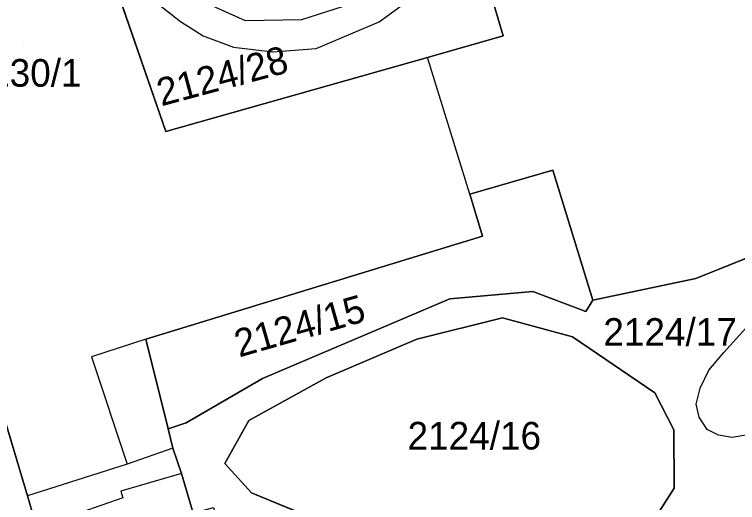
# Model space of a CAD drawing. Extents: x -263423 to -261326, y -1240067 to -1237864.
# Drawn here: x -262650.7 to -262598.3, y -1238800.8 to -1238765.4 of the extents above; entities that cross this region are included whole.
import ezdxf

# ---------------------------------------------------------------- set-up
doc = ezdxf.new("R2010")
doc.units = 0
for name, color, linetype in [('body_kn', 7, 'Continuous'), ('kladpar_druhypozemkov', 7, 'Continuous'), ('kladpar_hranice', 7, 'Continuous'), ('kladpar_parcelnecisla', 7, 'Continuous'), ('kladpar_plochy', 7, 'Continuous'), ('zappar_hrandruhpozemk', 7, 'Continuous')]:
    doc.layers.add(name, color=color, linetype=linetype)

msp = doc.modelspace()

# ---------------------------------------------------------------- linework, layer by layer
at = {"layer": 'body_kn'}
for p, q in [((-262629.9, -1238765.83), (-262629.9, -1238765.83)), ((-262638.67, -1238765.96), (-262638.67, -1238765.96)), ((-262633.96, -1238765.91), (-262633.96, -1238765.91)), ((-262624.28, -1238765.99), (-262624.28, -1238765.99)), ((-262637.03, -1238767), (-262637.03, -1238767)), ((-262615.3, -1238767), (-262615.3, -1238767)), ((-262634.84, -1238767.81), (-262634.84, -1238767.81)), ((-262628.84, -1238767.91), (-262628.84, -1238767.91)), ((-262631.97, -1238768.16), (-262631.97, -1238768.16)), ((-262620.79, -1238768.57), (-262620.79, -1238768.57)), ((-262639.74, -1238773.92), (-262639.74, -1238773.92)), ((-262611.71, -1238776.73), (-262611.71, -1238776.73)), ((-262617.71, -1238778.46), (-262617.71, -1238778.46)), ((-262617.71, -1238778.46), (-262617.71, -1238778.46)), ((-262616.8, -1238781.5), (-262616.8, -1238781.5)), ((-262616.8, -1238781.5), (-262616.8, -1238781.5)), ((-262601.35, -1238784.58), (-262601.35, -1238784.58)), ((-262601.35, -1238784.58), (-262601.35, -1238784.58)), ((-262613.15, -1238785.52), (-262613.15, -1238785.52)), ((-262619.17, -1238786.05), (-262619.17, -1238786.05)), ((-262608.81, -1238786.13), (-262608.81, -1238786.13)), ((-262609.31, -1238786.96), (-262609.31, -1238786.96)), ((-262615.36, -1238787.42), (-262615.36, -1238787.42)), ((-262615.36, -1238787.42), (-262615.36, -1238787.42)), ((-262610.27, -1238788.78), (-262610.27, -1238788.78)), ((-262641.17, -1238788.95), (-262641.17, -1238788.95)), ((-262641.17, -1238788.95), (-262641.17, -1238788.95)), ((-262621.56, -1238788.96), (-262621.56, -1238788.96)), ((-262599.32, -1238789.92), (-262599.32, -1238789.92)), ((-262645.11, -1238790.25), (-262645.11, -1238790.25)), ((-262600.41, -1238791.21), (-262600.41, -1238791.21)), ((-262632.72, -1238791.81), (-262632.72, -1238791.81)), ((-262628.12, -1238791.76), (-262628.12, -1238791.76)), ((-262601.04, -1238792.52), (-262601.04, -1238792.52)), ((-262601.04, -1238792.52), (-262601.04, -1238792.52)), ((-262604.31, -1238792.84), (-262604.31, -1238792.84)), ((-262601.32, -1238793.67), (-262601.32, -1238793.67)), ((-262601.12, -1238794.62), (-262601.12, -1238794.62)), ((-262638.25, -1238795.01), (-262638.25, -1238795.01)), ((-262633.73, -1238794.86), (-262633.73, -1238794.86)), ((-262639.56, -1238795.46), (-262639.56, -1238795.46)), ((-262602.95, -1238795.52), (-262602.95, -1238795.52)), ((-262600.54, -1238795.51), (-262600.54, -1238795.51)), ((-262599.71, -1238795.92), (-262599.71, -1238795.92)), ((-262598.71, -1238796.07), (-262598.71, -1238796.07)), ((-262639.21, -1238796.86), (-262639.21, -1238796.86)), ((-262639.21, -1238796.86), (-262639.21, -1238796.86)), ((-262642.53, -1238798.02), (-262642.53, -1238798.02)), ((-262642.53, -1238798.02), (-262642.53, -1238798.02)), ((-262635.45, -1238797.96), (-262635.45, -1238797.96)), ((-262638.59, -1238798.68), (-262638.59, -1238798.68)), ((-262638.59, -1238798.68), (-262638.59, -1238798.68)), ((-262602.91, -1238799.74), (-262602.91, -1238799.74)), ((-262649.75, -1238800.3), (-262649.75, -1238800.3)), ((-262642.98, -1238799.96), (-262642.98, -1238799.96)), ((-262633.52, -1238800.09), (-262633.52, -1238800.09)), ((-262642.85, -1238800.44), (-262642.85, -1238800.44))]:
    msp.add_line(p, q, dxfattribs=at)
at = {"layer": 'kladpar_druhypozemkov'}
for p, q in [((-262650.06, -1238767.68), (-262650.06, -1238767.68)), ((-262636.12, -1238769.13), (-262636.12, -1238769.13)), ((-262629.74, -1238787.02), (-262629.74, -1238787.02)), ((-262602.67, -1238787.48), (-262602.67, -1238787.48)), ((-262616.79, -1238794.78), (-262616.79, -1238794.78))]:
    msp.add_line(p, q, dxfattribs=at)
at = {"layer": 'kladpar_hranice'}
for points in [[(-262623.01, -1238759.8), (-262623.99, -1238756.65), (-262624.61, -1238754.69), (-262618.51, -1238752.2), (-262617.89, -1238754.16), (-262614.84, -1238763.98), (-262616.07, -1238764.37), (-262615.3, -1238767), (-262620.79, -1238768.57), (-262639.74, -1238773.92), (-262643.85, -1238762.01), (-262644.54, -1238760.34), (-262638.05, -1238758.86), (-262637.42, -1238760.87), (-262636.49, -1238763.88), (-262623.01, -1238759.8)], [(-262620.79, -1238768.57), (-262615.3, -1238767), (-262616.07, -1238764.37), (-262614.84, -1238763.98), (-262617.89, -1238754.16), (-262618.51, -1238752.2), (-262624.61, -1238754.69), (-262623.99, -1238756.65), (-262623.01, -1238759.8), (-262636.49, -1238763.88), (-262637.42, -1238760.87), (-262638.05, -1238758.86), (-262644.54, -1238760.34), (-262643.85, -1238762.01), (-262639.74, -1238773.92), (-262620.79, -1238768.57)], [(-262661.35, -1238757.6), (-262654.45, -1238779.12), (-262656.5, -1238779.77), (-262652.53, -1238792.75), (-262652.03, -1238792.69), (-262649.75, -1238800.3), (-262649.08, -1238802.62), (-262648.39, -1238805.01), (-262643.62, -1238821.23), (-262641.83, -1238820.66), (-262641.2, -1238822.19), (-262654.72, -1238830.89), (-262659.76, -1238834.14), (-262666.23, -1238824.98), (-262663.41, -1238823.98), (-262665.75, -1238819.66), (-262668.46, -1238814.7), (-262663.57, -1238811.74), (-262658.77, -1238808.82), (-262658.22, -1238808.5)], [(-262559.13, -1238764.61), (-262596.42, -1238775.99), (-262594.52, -1238781.81), (-262601.35, -1238784.58), (-262608.81, -1238786.13), (-262611.71, -1238776.73), (-262617.71, -1238778.46), (-262616.8, -1238781.5), (-262641.17, -1238788.95), (-262639.56, -1238795.46), (-262639.21, -1238796.86), (-262638.59, -1238798.68), (-262637.75, -1238801.57), (-262636.28, -1238801.14), (-262631.58, -1238817.37), (-262641.83, -1238820.66), (-262643.62, -1238821.23), (-262648.39, -1238805.01), (-262649.08, -1238802.62), (-262649.75, -1238800.3), (-262652.03, -1238792.69)], [(-262601.35, -1238784.58), (-262594.52, -1238781.81), (-262593.42, -1238783.04), (-262591.48, -1238783.41), (-262587.2, -1238781.7), (-262557.45, -1238769.67), (-262556.69, -1238769.15), (-262556.47, -1238768.59), (-262556.7, -1238767.92), (-262559.13, -1238764.61)], [(-262616.8, -1238781.5), (-262617.71, -1238778.46), (-262611.71, -1238776.73), (-262608.81, -1238786.13), (-262609.31, -1238786.96), (-262613.15, -1238785.52), (-262619.17, -1238786.05), (-262632.72, -1238791.81), (-262638.25, -1238795.01), (-262639.56, -1238795.46), (-262641.17, -1238788.95), (-262616.8, -1238781.5)], [(-262637.75, -1238801.57), (-262638.59, -1238798.68), (-262639.21, -1238796.86), (-262639.56, -1238795.46), (-262638.25, -1238795.01), (-262632.72, -1238791.81), (-262619.17, -1238786.05), (-262613.15, -1238785.52), (-262609.31, -1238786.96), (-262608.81, -1238786.13), (-262601.35, -1238784.58)], [(-262615.36, -1238787.42), (-262610.27, -1238788.78), (-262604.31, -1238792.84), (-262602.95, -1238795.52), (-262602.91, -1238799.74), (-262606.5, -1238805.34), (-262612.86, -1238807.48), (-262618.52, -1238806.27), (-262633.52, -1238800.09), (-262635.45, -1238797.96), (-262633.73, -1238794.86), (-262628.12, -1238791.76), (-262621.56, -1238788.96), (-262615.36, -1238787.42)], [(-262610.27, -1238788.78), (-262615.36, -1238787.42), (-262621.56, -1238788.96), (-262628.12, -1238791.76), (-262633.73, -1238794.86), (-262635.45, -1238797.96), (-262633.52, -1238800.09), (-262618.52, -1238806.27), (-262612.86, -1238807.48), (-262606.5, -1238805.34), (-262602.91, -1238799.74), (-262602.95, -1238795.52), (-262604.31, -1238792.84), (-262610.27, -1238788.78)]]:
    msp.add_lwpolyline(points, dxfattribs=at)
at = {"layer": 'kladpar_plochy'}
for p, q in [((-262643.85, -1238762.01), (-262639.74, -1238773.92)), ((-262615.3, -1238767), (-262616.07, -1238764.37)), ((-262620.79, -1238768.57), (-262615.3, -1238767)), ((-262639.74, -1238773.92), (-262620.79, -1238768.57)), ((-262611.71, -1238776.73), (-262617.71, -1238778.46)), ((-262608.81, -1238786.13), (-262611.71, -1238776.73)), ((-262617.71, -1238778.46), (-262616.8, -1238781.5)), ((-262616.8, -1238781.5), (-262641.17, -1238788.95)), ((-262594.52, -1238781.81), (-262601.35, -1238784.58)), ((-262601.35, -1238784.58), (-262594.52, -1238781.81)), ((-262601.35, -1238784.58), (-262608.81, -1238786.13)), ((-262608.81, -1238786.13), (-262601.35, -1238784.58)), ((-262619.17, -1238786.05), (-262613.15, -1238785.52)), ((-262613.15, -1238785.52), (-262609.31, -1238786.96)), ((-262632.72, -1238791.81), (-262619.17, -1238786.05)), ((-262609.31, -1238786.96), (-262608.81, -1238786.13)), ((-262615.36, -1238787.42), (-262621.56, -1238788.96)), ((-262610.27, -1238788.78), (-262615.36, -1238787.42)), ((-262604.31, -1238792.84), (-262610.27, -1238788.78)), ((-262641.17, -1238788.95), (-262639.56, -1238795.46)), ((-262621.56, -1238788.96), (-262628.12, -1238791.76)), ((-262638.25, -1238795.01), (-262632.72, -1238791.81)), ((-262628.12, -1238791.76), (-262633.73, -1238794.86)), ((-262649.75, -1238800.3), (-262652.03, -1238792.69)), ((-262652.03, -1238792.69), (-262649.75, -1238800.3)), ((-262602.95, -1238795.52), (-262604.31, -1238792.84)), ((-262639.56, -1238795.46), (-262638.25, -1238795.01)), ((-262633.73, -1238794.86), (-262635.45, -1238797.96)), ((-262639.56, -1238795.46), (-262639.21, -1238796.86)), ((-262639.21, -1238796.86), (-262639.56, -1238795.46)), ((-262602.91, -1238799.74), (-262602.95, -1238795.52)), ((-262639.21, -1238796.86), (-262638.59, -1238798.68)), ((-262638.59, -1238798.68), (-262639.21, -1238796.86)), ((-262635.45, -1238797.96), (-262633.52, -1238800.09)), ((-262638.59, -1238798.68), (-262637.75, -1238801.57)), ((-262637.75, -1238801.57), (-262638.59, -1238798.68)), ((-262606.5, -1238805.34), (-262602.91, -1238799.74)), ((-262649.08, -1238802.62), (-262649.75, -1238800.3)), ((-262649.75, -1238800.3), (-262649.08, -1238802.62)), ((-262633.52, -1238800.09), (-262618.52, -1238806.27))]:
    msp.add_line(p, q, dxfattribs=at)
for points in [[(-262623.01, -1238759.8), (-262623.99, -1238756.65), (-262624.61, -1238754.69), (-262618.51, -1238752.2), (-262617.89, -1238754.16), (-262614.84, -1238763.98), (-262616.07, -1238764.37), (-262615.3, -1238767), (-262620.79, -1238768.57), (-262639.74, -1238773.92), (-262643.85, -1238762.01), (-262644.54, -1238760.34), (-262638.05, -1238758.86), (-262637.42, -1238760.87), (-262636.49, -1238763.88)], [(-262616.8, -1238781.5), (-262617.71, -1238778.46), (-262611.71, -1238776.73), (-262608.81, -1238786.13), (-262609.31, -1238786.96), (-262613.15, -1238785.52), (-262619.17, -1238786.05), (-262632.72, -1238791.81), (-262638.25, -1238795.01), (-262639.56, -1238795.46), (-262641.17, -1238788.95)], [(-262615.36, -1238787.42), (-262610.27, -1238788.78), (-262604.31, -1238792.84), (-262602.95, -1238795.52), (-262602.91, -1238799.74), (-262606.5, -1238805.34), (-262612.86, -1238807.48), (-262618.52, -1238806.27), (-262633.52, -1238800.09), (-262635.45, -1238797.96), (-262633.73, -1238794.86), (-262628.12, -1238791.76), (-262621.56, -1238788.96)]]:
    msp.add_lwpolyline(points, close=True, dxfattribs=at)
at = {"layer": 'zappar_hrandruhpozemk'}
for p, q in [((-262626.36, -1238764.7), (-262629.9, -1238765.83)), ((-262628.84, -1238767.91), (-262624.28, -1238765.99)), ((-262617.71, -1238778.46), (-262620.79, -1238768.57)), ((-262641.17, -1238788.95), (-262645.11, -1238790.25)), ((-262645.11, -1238790.25), (-262642.53, -1238798.02)), ((-262601.04, -1238792.52), (-262600.41, -1238791.21)), ((-262639.21, -1238796.86), (-262642.53, -1238798.02)), ((-262642.53, -1238798.02), (-262649.75, -1238800.3)), ((-262642.85, -1238800.44), (-262649.08, -1238802.62))]:
    msp.add_line(p, q, dxfattribs=at)
for points in [[(-262624.28, -1238765.99), (-262620.99, -1238763.57), (-262619.29, -1238760.85), (-262619.1, -1238757.59), (-262619.52, -1238754.82), (-262617.89, -1238754.16)], [(-262629.9, -1238765.83), (-262633.96, -1238765.91), (-262637.29, -1238764.38), (-262639.37, -1238762.48), (-262639.89, -1238761.36), (-262637.42, -1238760.87)], [(-262643.85, -1238762.01), (-262642.1, -1238761.74), (-262641.51, -1238763.11), (-262640.24, -1238764.72), (-262638.67, -1238765.96), (-262637.03, -1238767), (-262634.84, -1238767.81), (-262631.97, -1238768.16), (-262628.84, -1238767.91)], [(-262600.41, -1238791.21), (-262599.32, -1238789.92), (-262597.06, -1238787.41)], [(-262597.58, -1238795.88), (-262598.71, -1238796.07), (-262599.71, -1238795.92), (-262600.54, -1238795.51), (-262601.12, -1238794.62), (-262601.32, -1238793.67), (-262601.04, -1238792.52)], [(-262638.59, -1238798.68), (-262642.98, -1238799.96), (-262642.85, -1238800.44)]]:
    msp.add_lwpolyline(points, dxfattribs=at)

# ---------------------------------------------------------------- texts
at = {"layer": 'kladpar_parcelnecisla'}
for s, rotation, p in [('2124/28', 15, (-262640.058, -1238772.108)), ('2124/15', 16, (-262634.418, -1238790.289))]:
    msp.add_text(s, height=2, rotation=rotation, dxfattribs=at).set_placement(p)
for s, p in [('2130/1', (-262654.012, -1238770.68)), ('2124/17', (-262608.048, -1238789.44)), ('2124/16', (-262622.225, -1238796.95))]:
    msp.add_text(s, height=2, dxfattribs=at).set_placement(p)

doc.saveas('drawing.dxf')
